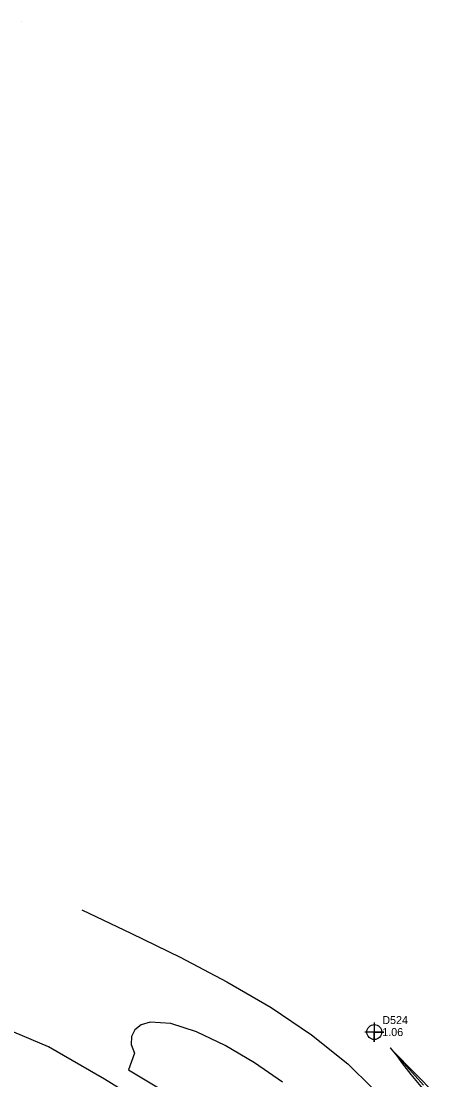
# Model space of a CAD drawing. Extents: x 2356077 to 2359823, y 225951 to 227822.
# Drawn here: x 2357213.6 to 2357343.1, y 227130.7 to 227461.3 of the extents above; entities that cross this region are included whole.
import ezdxf

# ---------------------------------------------------------------- set-up
doc = ezdxf.new("R2010")
doc.units = 0
for name, color, linetype in [('DTM Contours Major', 7, 'Continuous'), ('DTM Contours Minor', 7, 'Continuous'), ('Exist DTM Regular Point CELL', 7, 'Continuous'), ('Exist DTM Regular Point Cogo Elevation', 7, 'Continuous'), ('Exist DTM Regular Point Cogo Number', 7, 'Continuous'), ('PH Exist DTM Point', 7, 'Continuous')]:
    doc.layers.add(name, color=color, linetype=linetype)

msp = doc.modelspace()

# ---------------------------------------------------------------- linework, layer by layer
at = {"layer": 'DTM Contours Major'}
for points in [[(2357339.28, 227129.02), (2357328.83, 227140.63), (2357330.96, 227138.22), (2357332.33, 227136.14), (2357335.33, 227132.39), (2357339.51, 227127.38)], [(2357329.69, 227139.77), (2357343.1, 227126.1)]]:
    msp.add_lwpolyline(points, dxfattribs=at)
at = {"layer": 'DTM Contours Minor'}
for points in [[(2357232.61, 227183.73), (2357248.07, 227176.4), (2357263.25, 227168.95), (2357277.88, 227161.27), (2357291.66, 227153.23), (2357304.33, 227144.73), (2357315.61, 227135.63), (2357323.2, 227128.17)], [(2357257.1, 227120.06), (2357239.6, 227130.9), (2357222.13, 227141.04), (2357205.86, 227147.9)], [(2357295.24, 227129.96), (2357286.47, 227136), (2357277.29, 227141.39), (2357268.37, 227145.64), (2357260.34, 227148.23), (2357253.85, 227148.68), (2357251.1, 227147.84), (2357249.15, 227146.29), (2357248.08, 227144.2), (2357247.99, 227141.72), (2357248.97, 227139.01), (2357247.12, 227133.84), (2357293.39, 227106.1)]]:
    msp.add_lwpolyline(points, dxfattribs=at)
at = {"layer": 'Exist DTM Regular Point CELL'}
msp.add_lwpolyline([(2357323.89, 227148.6), (2357323.89, 227142.6), (2357323.89, 227145.6), (2357326.89, 227145.6), (2357320.89, 227145.6)], dxfattribs=at)
msp.add_circle((2357323.89, 227145.6), 2.34, dxfattribs=at)
at = {"layer": 'PH Exist DTM Point'}
msp.add_line((2357213.73, 227461.34), (2357213.73, 227461.34), dxfattribs=at)

# ---------------------------------------------------------------- texts
at = {"layer": 'Exist DTM Regular Point Cogo Elevation'}
msp.add_text('1.06', height=2.5, dxfattribs=at).set_placement((2357326.39, 227144.35))
at = {"layer": 'Exist DTM Regular Point Cogo Number'}
msp.add_text('D524', height=2.5, dxfattribs=at).set_placement((2357326.39, 227148.1))

doc.saveas('drawing.dxf')
